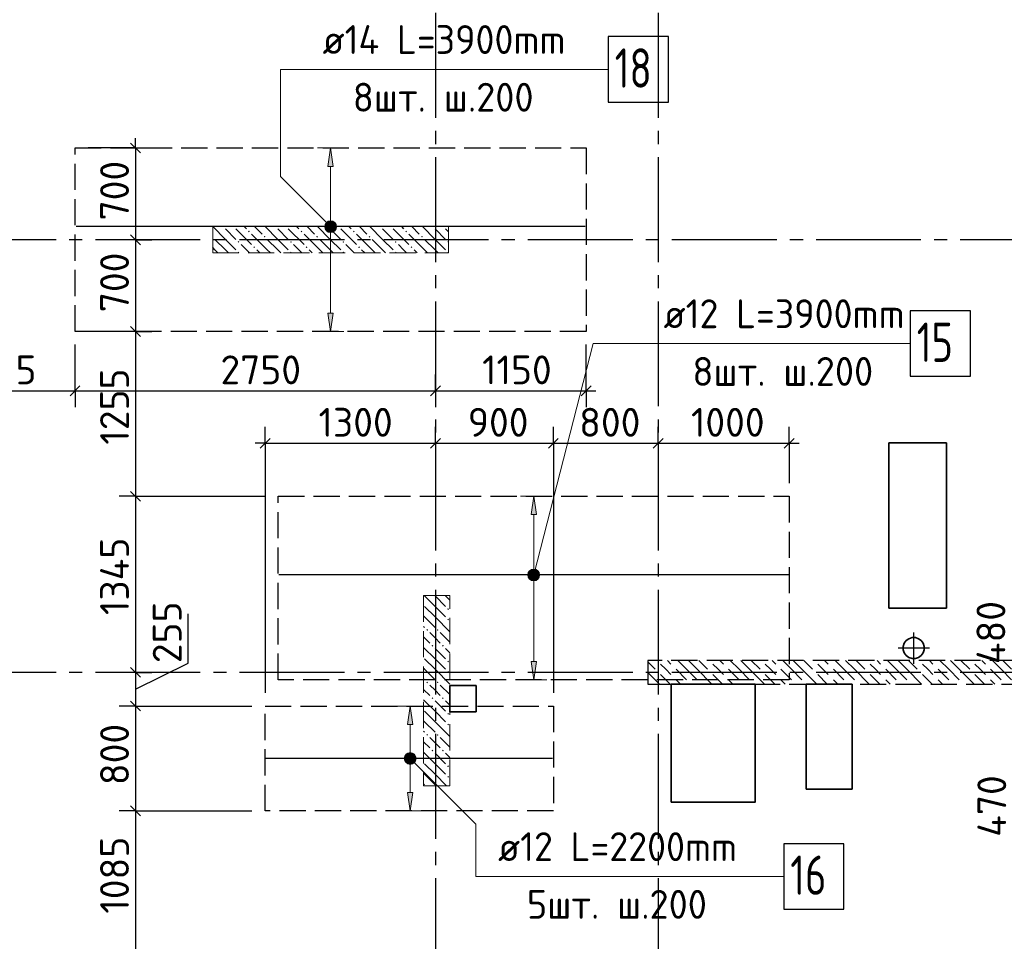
# Model space of a CAD drawing. Header units: millimetres. Extents: x 40580 to 1930067, y -240640 to 81020.
# Tile 352 of 656: x 1033623 to 1041137, y -210025 to -202994. Entities that reach past the tile are written whole.
import ezdxf

# ---------------------------------------------------------------- set-up
doc = ezdxf.new("R2010")
doc.units = ezdxf.units.MM
for name, pattern in [('______2', [270, 200, -70]), ('______5', [1100, 800, -100, 100, -100]), ('CENTER', [2, 1.25, -0.25, 0.25, -0.25])]:
    doc.linetypes.add(name, pattern=pattern)
for name, color, linetype, lineweight in [('Standard', 7, 'Continuous', 25), ('ДОП Верх по У', 7, 'Continuous', 25), ('ЖБ Перекрытие верхний уровень', 7, 'Continuous', 35), ('ОСИ', 7, 'CENTER', 15), ('Позиционная метка номер позиции', 7, 'Continuous', 13), ('Примечания', 7, 'Continuous', 13)]:
    doc.layers.add(name, color=color, linetype=linetype, lineweight=lineweight)
doc.layers.add('ЖБ Пилон', color=7, linetype='______2', lineweight=13, true_color=0xa0a0a0)
doc.layers.add('ЖБ Стена верхний уровень', color=7, linetype='______2', true_color=0x656565)
doc.styles.add('ISOCPEUR', font='isocpeur.ttf')

msp = doc.modelspace()

# ---------------------------------------------------------------- hatches: boundary and pattern name
at = {"layer": 'ДОП Верх по У', "linetype": 'Continuous', "lineweight": 13, "transparency": 33554687}
for points in [[(1036015.6, -204113), (1035995.6, -203973), (1035975.6, -204113)], [(1035958.1, -204573), (1036033.1, -204573), (1036027.9, -204554.2)], [(1035958.1, -204573), (1036027.9, -204554.2), (1035963.4, -204554.2)], [(1035963.4, -204591.7), (1036033.1, -204573), (1035958.1, -204573)], [(1035963.4, -204554.2), (1036027.9, -204554.2), (1036014.4, -204540.7)], [(1035963.4, -204554.2), (1036014.4, -204540.7), (1035976.9, -204540.7)], [(1035963.4, -204591.7), (1036027.9, -204591.7), (1036033.1, -204573)], [(1035976.9, -204605.2), (1036027.9, -204591.7), (1035963.4, -204591.7)], [(1035976.9, -204540.7), (1036014.4, -204540.7), (1035995.6, -204535.5)], [(1035976.9, -204605.2), (1036014.4, -204605.2), (1036027.9, -204591.7)], [(1036014.4, -204605.2), (1035976.9, -204605.2), (1035995.6, -204610.5)], [(1037565.6, -206770), (1037545.6, -206630), (1037525.6, -206770)], [(1037508.1, -207230), (1037583.1, -207230), (1037577.9, -207211.2)], [(1037508.1, -207230), (1037577.9, -207211.2), (1037513.4, -207211.2)], [(1037513.4, -207248.7), (1037583.1, -207230), (1037508.1, -207230)], [(1037513.4, -207211.2), (1037577.9, -207211.2), (1037564.4, -207197.7)], [(1037513.4, -207211.2), (1037564.4, -207197.7), (1037526.9, -207197.7)], [(1037513.4, -207248.7), (1037577.9, -207248.7), (1037583.1, -207230)], [(1037526.9, -207197.7), (1037564.4, -207197.7), (1037545.6, -207192.5)], [(1037526.9, -207262.2), (1037577.9, -207248.7), (1037513.4, -207248.7)], [(1037526.9, -207262.2), (1037564.4, -207262.2), (1037577.9, -207248.7)], [(1037564.4, -207262.2), (1037526.9, -207262.2), (1037545.6, -207267.5)], [(1036623.2, -208370), (1036603.2, -208230), (1036583.2, -208370)], [(1036565.7, -208630), (1036640.7, -208630), (1036635.5, -208611.2)], [(1036565.7, -208630), (1036635.5, -208611.2), (1036571, -208611.2)], [(1036571, -208648.7), (1036640.7, -208630), (1036565.7, -208630)], [(1036571, -208611.2), (1036635.5, -208611.2), (1036622, -208597.7)], [(1036571, -208611.2), (1036622, -208597.7), (1036584.5, -208597.7)], [(1036571, -208648.7), (1036635.5, -208648.7), (1036640.7, -208630)], [(1036584.5, -208662.2), (1036635.5, -208648.7), (1036571, -208648.7)], [(1036584.5, -208597.7), (1036622, -208597.7), (1036603.2, -208592.5)], [(1036584.5, -208662.2), (1036622, -208662.2), (1036635.5, -208648.7)], [(1036622, -208662.2), (1036584.5, -208662.2), (1036603.2, -208667.5)]]:
    msp.add_hatch(color=7, dxfattribs=at).paths.add_polyline_path(points)
for points in [[(1036015.6, -205233), (1035995.6, -205373), (1035975.6, -205233)], [(1037565.6, -207890), (1037545.6, -208030), (1037525.6, -207890)], [(1036623.2, -208890), (1036603.2, -209030), (1036583.2, -208890)]]:
    msp.add_hatch(color=7, dxfattribs=at).paths.add_polyline_path(points, flags=16)
at = {"layer": 'ЖБ Пилон', "linetype": 'Continuous', "lineweight": -3, "transparency": 33554687}
for points in [[(1035176, -204573), (1035172.6, -204576.4), (1035169.2, -204573)], [(1035256, -204573), (1035252.6, -204576.4), (1035249.2, -204573)], [(1035366.1, -204609.9), (1035372.6, -204603.4), (1035379.1, -204609.9), (1035372.6, -204616.4)], [(1035576, -204573), (1035572.6, -204576.4), (1035569.2, -204573)], [(1035656, -204573), (1035652.6, -204576.4), (1035649.2, -204573)], [(1035766.1, -204609.9), (1035772.6, -204603.4), (1035779.1, -204609.9), (1035772.6, -204616.4)], [(1035976, -204573), (1035972.6, -204576.4), (1035969.2, -204573)], [(1036056, -204573), (1036052.6, -204576.4), (1036049.2, -204573)], [(1036166.1, -204609.9), (1036172.6, -204603.4), (1036179.1, -204609.9), (1036172.6, -204616.4)], [(1036376, -204573), (1036372.6, -204576.4), (1036369.2, -204573)], [(1036456, -204573), (1036452.6, -204576.4), (1036449.2, -204573)], [(1036566.1, -204609.9), (1036572.6, -204603.4), (1036579.1, -204609.9), (1036572.6, -204616.4)], [(1036776, -204573), (1036772.6, -204576.4), (1036769.2, -204573)], [(1036856, -204573), (1036852.6, -204576.4), (1036849.2, -204573)], [(1035095.6, -204646.4), (1035099.1, -204649.9), (1035095.6, -204653.3)], [(1035486.1, -204649.9), (1035492.6, -204643.4), (1035499.1, -204649.9), (1035492.6, -204656.4)], [(1035886.1, -204649.9), (1035892.6, -204643.4), (1035899.1, -204649.9), (1035892.6, -204656.4)], [(1036286.1, -204649.9), (1036292.6, -204643.4), (1036299.1, -204649.9), (1036292.6, -204656.4)], [(1036686.1, -204649.9), (1036692.6, -204643.4), (1036699.1, -204649.9), (1036692.6, -204656.4)], [(1035286.1, -204689.9), (1035292.6, -204683.4), (1035299.1, -204689.9), (1035292.6, -204696.3)], [(1035406.1, -204729.9), (1035412.6, -204723.4), (1035419.1, -204729.9), (1035412.6, -204736.4)], [(1035686.1, -204689.9), (1035692.6, -204683.4), (1035699.1, -204689.9), (1035692.6, -204696.3)], [(1035806.1, -204729.9), (1035812.6, -204723.4), (1035819.1, -204729.9), (1035812.6, -204736.4)], [(1036086.1, -204689.9), (1036092.6, -204683.4), (1036099.1, -204689.9), (1036092.6, -204696.3)], [(1036206.1, -204729.9), (1036212.6, -204723.4), (1036219.1, -204729.9), (1036212.6, -204736.4)], [(1036486.1, -204689.9), (1036492.6, -204683.4), (1036499.1, -204689.9), (1036492.6, -204696.3)], [(1036606.1, -204729.9), (1036612.6, -204723.4), (1036619.1, -204729.9), (1036612.6, -204736.4)], [(1036886.1, -204689.9), (1036892.6, -204683.4), (1036895.6, -204686.4), (1036895.6, -204693.3), (1036892.6, -204696.3)], [(1035286.1, -204769.9), (1035292.6, -204763.4), (1035299.1, -204769.9), (1035296, -204773), (1035289.2, -204773)], [(1035686.1, -204769.9), (1035692.6, -204763.4), (1035699.1, -204769.9), (1035696, -204773), (1035689.2, -204773)], [(1036086.1, -204769.9), (1036092.6, -204763.4), (1036099.1, -204769.9), (1036096, -204773), (1036089.2, -204773)], [(1036486.1, -204769.9), (1036492.6, -204763.4), (1036499.1, -204769.9), (1036496, -204773), (1036489.2, -204773)], [(1036886.1, -204769.9), (1036892.6, -204763.4), (1036895.6, -204766.4), (1036895.6, -204773), (1036889.2, -204773)], [(1036886.1, -207489.8), (1036892.6, -207483.4), (1036899.1, -207489.8), (1036892.6, -207496.3)], [(1036886.1, -207569.9), (1036892.6, -207563.4), (1036899.1, -207569.9), (1036892.6, -207576.4)], [(1036726.1, -207649.9), (1036732.6, -207643.4), (1036739.1, -207649.9), (1036732.6, -207656.4)], [(1036806.1, -207649.9), (1036812.6, -207643.4), (1036819.1, -207649.9), (1036812.6, -207656.4)], [(1036766.1, -207769.9), (1036772.6, -207763.4), (1036779.1, -207769.9), (1036772.6, -207776.4)], [(1036846.1, -207769.9), (1036852.6, -207763.4), (1036859.1, -207769.9), (1036852.6, -207776.4)], [(1036886.1, -207889.8), (1036892.6, -207883.4), (1036899.1, -207889.8), (1036892.6, -207896.3)], [(1036886.1, -207969.9), (1036892.6, -207963.4), (1036899.1, -207969.9), (1036892.6, -207976.4)], [(1036726.1, -208049.9), (1036732.6, -208043.4), (1036739.1, -208049.9), (1036732.6, -208056.4)], [(1036806.1, -208049.9), (1036812.6, -208043.4), (1036819.1, -208049.9), (1036812.6, -208056.4)], [(1036766.1, -208169.9), (1036772.6, -208163.4), (1036779.1, -208169.9), (1036772.6, -208176.4)], [(1036846.1, -208169.9), (1036852.6, -208163.4), (1036859.1, -208169.9), (1036852.6, -208176.4)], [(1036886.1, -208289.8), (1036892.6, -208283.4), (1036899.1, -208289.8), (1036892.6, -208296.3)], [(1036886.1, -208369.9), (1036892.6, -208363.4), (1036899.1, -208369.9), (1036892.6, -208376.4)], [(1036726.1, -208449.9), (1036732.6, -208443.4), (1036739.1, -208449.9), (1036732.6, -208456.4)], [(1036806.1, -208449.9), (1036812.6, -208443.4), (1036819.1, -208449.9), (1036812.6, -208456.4)], [(1036766.1, -208569.9), (1036772.6, -208563.4), (1036779.1, -208569.9), (1036772.6, -208576.4)], [(1036846.1, -208569.9), (1036852.6, -208563.4), (1036859.1, -208569.9), (1036852.6, -208576.4)], [(1036886.1, -208689.8), (1036892.6, -208683.4), (1036899.1, -208689.8), (1036892.6, -208696.3)], [(1036886.1, -208769.9), (1036892.6, -208763.4), (1036899.1, -208769.9), (1036892.6, -208776.4)]]:
    msp.add_hatch(color=7, dxfattribs=at).paths.add_polyline_path(points, flags=16)
at = {"layer": 'Позиционная метка номер позиции', "linetype": 'Continuous', "lineweight": 13, "transparency": 33554687}
for points in [[(1035963.8, -204604.8), (1036007.1, -204529.7), (1035952.4, -204584.4)], [(1035952.4, -204584.4), (1036007.1, -204529.7), (1035984.2, -204529.7)], [(1035952.4, -204584.4), (1035984.2, -204529.7), (1035952.4, -204561.5)], [(1035952.4, -204561.5), (1035984.2, -204529.7), (1035963.8, -204541.2)], [(1035963.8, -204604.8), (1036027.5, -204541.2), (1036007.1, -204529.7)], [(1035984.2, -204616.3), (1036027.5, -204541.2), (1035963.8, -204604.8)], [(1035984.2, -204616.3), (1036038.9, -204561.5), (1036027.5, -204541.2)], [(1036007.1, -204616.3), (1036038.9, -204561.5), (1035984.2, -204616.3)], [(1036007.1, -204616.3), (1036038.9, -204584.4), (1036038.9, -204561.5)], [(1036038.9, -204584.4), (1036007.1, -204616.3), (1036027.5, -204604.8)], [(1037502.4, -207218.5), (1037534.2, -207186.7), (1037513.8, -207198.2)], [(1037534.2, -207186.7), (1037502.4, -207218.5), (1037502.4, -207241.5)], [(1037534.2, -207186.7), (1037502.4, -207241.5), (1037557.1, -207186.7)], [(1037557.1, -207186.7), (1037502.4, -207241.5), (1037513.8, -207261.8)], [(1037557.1, -207186.7), (1037513.8, -207261.8), (1037577.5, -207198.2)], [(1037577.5, -207198.2), (1037513.8, -207261.8), (1037534.2, -207273.3)], [(1037577.5, -207198.2), (1037534.2, -207273.3), (1037588.9, -207218.5)], [(1037588.9, -207218.5), (1037534.2, -207273.3), (1037557.1, -207273.3)], [(1037588.9, -207218.5), (1037557.1, -207273.3), (1037588.9, -207241.5)], [(1037588.9, -207241.5), (1037557.1, -207273.3), (1037577.5, -207261.8)], [(1036559.9, -208618.5), (1036591.8, -208586.7), (1036571.4, -208598.2)], [(1036591.8, -208586.7), (1036559.9, -208618.5), (1036559.9, -208641.5)], [(1036591.8, -208586.7), (1036559.9, -208641.5), (1036614.7, -208586.7)], [(1036614.7, -208586.7), (1036559.9, -208641.5), (1036571.4, -208661.8)], [(1036614.7, -208586.7), (1036571.4, -208661.8), (1036635, -208598.2)], [(1036635, -208598.2), (1036571.4, -208661.8), (1036591.8, -208673.3)], [(1036635, -208598.2), (1036591.8, -208673.3), (1036646.5, -208618.5)], [(1036646.5, -208618.5), (1036591.8, -208673.3), (1036614.7, -208673.3)], [(1036646.5, -208618.5), (1036614.7, -208673.3), (1036646.5, -208641.5)], [(1036646.5, -208641.5), (1036614.7, -208673.3), (1036635, -208661.8)]]:
    msp.add_hatch(color=7, dxfattribs=at).paths.add_polyline_path(points)

# ---------------------------------------------------------------- linework, layer by layer
at = {"layer": 'Standard', "color": 7, "linetype": 'Continuous', "lineweight": -3, "transparency": 33554687}
for p, q in [((1034506.7, -203973), (1034506.7, -203898)), ((1034506.7, -205373), (1034506.7, -206630)), ((1032832.6, -205825.5), (1034045.6, -205825.5)), ((1034045.6, -205825.5), (1036795.6, -205825.5)), ((1036795.6, -205825.5), (1037945.6, -205825.5)), ((1037945.6, -205825.5), (1038020.6, -205825.5)), ((1035495.6, -206225.5), (1035420.6, -206225.5)), ((1035495.6, -206225.5), (1036795.6, -206225.5)), ((1036795.6, -206225.5), (1037695.6, -206225.5)), ((1037695.6, -206225.5), (1038495.6, -206225.5)), ((1038495.6, -206225.5), (1039495.6, -206225.5)), ((1039495.6, -206225.5), (1039570.6, -206225.5)), ((1034506.7, -206630), (1034506.7, -207973)), ((1034908.3, -207903), (1034908.3, -207527.8)), ((1034506.7, -208101.5), (1034908.3, -207903)), ((1034506.7, -207973), (1034506.7, -208230)), ((1034506.7, -208230), (1034506.7, -209030)), ((1034506.7, -209030), (1034506.7, -210113))]:
    msp.add_line(p, q, dxfattribs=at)
at = {"layer": 'Standard', "color": 251, "linetype": 'Continuous', "lineweight": -3, "true_color": 0x656565, "transparency": 33554687}
for p, q in [((1034506.7, -203973), (1034145.6, -203973)), ((1034506.7, -203973), (1034381.7, -203973)), ((1034506.7, -203973), (1034631.7, -203973)), ((1034506.7, -204673), (1034381.7, -204673)), ((1034506.7, -204673), (1034631.7, -204673)), ((1034506.7, -204673), (1034506.7, -204673)), ((1034506.7, -205373), (1034381.7, -205373)), ((1034506.7, -205373), (1034631.7, -205373)), ((1037945.6, -205825.5), (1037945.6, -205473)), ((1034045.6, -205825.5), (1034045.6, -205700.6)), ((1036795.6, -205825.5), (1036795.6, -205700.6)), ((1037945.6, -205825.5), (1037945.6, -205700.6)), ((1034045.6, -205825.5), (1034045.6, -205950.5)), ((1036795.6, -205825.5), (1036795.6, -205950.5)), ((1036795.6, -205825.5), (1036795.6, -205825.5)), ((1037945.6, -205825.5), (1037945.6, -205950.5)), ((1035495.6, -206225.5), (1035495.6, -206100.6)), ((1036795.6, -206225.5), (1036795.6, -206100.6)), ((1037695.6, -206225.5), (1037695.6, -206100.6)), ((1038495.6, -206225.5), (1038495.6, -206100.6)), ((1039495.6, -206225.5), (1039495.6, -206100.6)), ((1035495.6, -206225.5), (1035495.6, -206350.5)), ((1035495.6, -206225.5), (1035495.6, -208130)), ((1036795.6, -206225.5), (1036795.6, -206350.5)), ((1036795.6, -206225.5), (1036795.6, -206463.5)), ((1037695.6, -206225.5), (1037695.6, -206350.5)), ((1037695.6, -206225.5), (1037695.6, -208130)), ((1038495.6, -206225.5), (1038495.6, -206350.5)), ((1038495.6, -206225.5), (1038495.6, -206225.5)), ((1039495.6, -206225.5), (1039495.6, -206350.5)), ((1039495.6, -206225.5), (1039495.6, -206530)), ((1034506.7, -206630), (1034381.7, -206630)), ((1034506.7, -206630), (1034631.7, -206630)), ((1034506.7, -207973), (1034381.7, -207973)), ((1034506.7, -207973), (1034631.7, -207973)), ((1034506.7, -207973), (1034506.7, -207973)), ((1034506.7, -208230), (1034381.7, -208230)), ((1034506.7, -208230), (1034631.7, -208230)), ((1034506.7, -209030), (1034381.7, -209030)), ((1034506.7, -209030), (1034631.7, -209030))]:
    msp.add_line(p, q, dxfattribs=at)
at = {"layer": 'Standard', "color": 7, "linetype": 'Continuous', "lineweight": 25, "transparency": 33554687}
for p, q in [((1034469.2, -203935.5), (1034544.2, -204010.5)), ((1034469.2, -204635.5), (1034544.2, -204710.5)), ((1034469.2, -205335.5), (1034544.2, -205410.5)), ((1034008.1, -205863.1), (1034083.1, -205788)), ((1036758.1, -205863.1), (1036833.1, -205788)), ((1037908.1, -205863.1), (1037983.1, -205788)), ((1035458.1, -206263.1), (1035533.1, -206188)), ((1036758.1, -206263.1), (1036833.1, -206188)), ((1037658.1, -206263.1), (1037733.1, -206188)), ((1038458.1, -206263.1), (1038533.1, -206188)), ((1039458.1, -206263.1), (1039533.1, -206188)), ((1034469.2, -206592.5), (1034544.2, -206667.5)), ((1034469.2, -207935.5), (1034544.2, -208010.5)), ((1034469.2, -208192.5), (1034544.2, -208267.5)), ((1034469.2, -208992.5), (1034544.2, -209067.5))]:
    msp.add_line(p, q, dxfattribs=at)
at = {"layer": 'Standard', "color": 8, "linetype": '______5', "lineweight": -3, "transparency": 33554687}
for p, q in [((1040445.6, -207907.5), (1040445.6, -207668.5)), ((1040565.1, -207788), (1040326.1, -207788))]:
    msp.add_line(p, q, dxfattribs=at)
at = {"layer": 'Standard', "color": 7, "linetype": 'Continuous', "lineweight": -3, "transparency": 33554687}
for points in [[(1034506.7, -203973), (1034506.7, -204622.4), (1034506.7, -204622.4), (1034506.7, -204673)], [(1034506.7, -204673), (1034506.7, -204964.1), (1034506.7, -204964.1), (1034506.7, -205271.1), (1034506.7, -205271.1), (1034506.7, -205362.9), (1034506.7, -205362.9), (1034506.7, -205373)]]:
    msp.add_lwpolyline(points, dxfattribs=at)
at = {"layer": 'Standard', "color": 251, "linetype": 'Continuous', "lineweight": -3, "true_color": 0x656565, "transparency": 33554687}
for points in [[(1034506.7, -205373), (1034489.7, -205373), (1034489.7, -205373), (1034489.7, -205373), (1034489.7, -205373), (1034489.7, -205373), (1034489.7, -205373), (1034489.7, -205373), (1034489.7, -205373), (1034489.7, -205373), (1034489.7, -205373), (1034489.7, -205373), (1034489.7, -205373), (1034489.7, -205373), (1034489.7, -205373), (1034489.7, -205373), (1034489.7, -205373), (1034489.7, -205373), (1034489.7, -205373), (1034489.7, -205373), (1034489.7, -205373), (1034489.7, -205373), (1034489.7, -205373), (1034489.7, -205373), (1034489.7, -205373), (1034458.2, -205373), (1034458.2, -205373), (1034145.6, -205373)], [(1034045.6, -205825.5), (1034045.6, -205808.5), (1034045.6, -205808.5), (1034045.6, -205808.5), (1034045.6, -205808.5), (1034045.6, -205473)], [(1034506.7, -206630), (1034600.8, -206630), (1034600.8, -206630), (1034616.9, -206630), (1034616.9, -206630), (1034736, -206630), (1034736, -206630), (1035495.6, -206630)], [(1034506.7, -208230), (1034686.7, -208230), (1034686.7, -208230), (1034715.1, -208230), (1034715.1, -208230), (1035395.6, -208230)], [(1034506.7, -209030), (1034729.6, -209030), (1034729.6, -209030), (1034764.3, -209030), (1034764.3, -209030), (1035395.6, -209030)]]:
    msp.add_lwpolyline(points, dxfattribs=at)
at = {"layer": 'ДОП Верх по У', "color": 7, "linetype": 'Continuous', "lineweight": 13, "transparency": 33554687}
for p, q in [((1035913.8, -203373), (1038021.8, -203373)), ((1039375.6, -205464.8), (1040418.6, -205464.8)), ((1039395.6, -209530), (1039453.5, -209530))]:
    msp.add_line(p, q, dxfattribs=at)
at = {"layer": 'ДОП Верх по У', "color": 251, "linetype": 'Continuous', "lineweight": 13, "true_color": 0x494949, "transparency": 33554687}
for p, q in [((1035995.6, -203973), (1035895.6, -203973)), ((1035995.6, -203973), (1035975.6, -204113)), ((1036015.6, -204113), (1035995.6, -203973)), ((1035995.6, -203973), (1036095.6, -203973)), ((1035995.6, -203973), (1035995.6, -203973)), ((1035975.6, -204113), (1036015.6, -204113)), ((1035995.6, -204543), (1035995.6, -204113)), ((1035958.1, -204573), (1035958.1, -204573)), ((1035995.6, -205233), (1035995.6, -204603)), ((1036033.1, -204573), (1036033.1, -204573)), ((1035995.6, -205373), (1035975.6, -205233)), ((1035975.6, -205233), (1036015.6, -205233)), ((1036015.6, -205233), (1035995.6, -205373)), ((1035995.6, -205373), (1035895.6, -205373)), ((1035995.6, -205373), (1036095.6, -205373)), ((1035995.6, -205373), (1035995.6, -205373)), ((1037545.6, -206630), (1037445.6, -206630)), ((1037545.6, -206630), (1037525.6, -206770)), ((1037565.6, -206770), (1037545.6, -206630)), ((1037545.6, -206630), (1037645.6, -206630)), ((1037545.6, -206630), (1037545.6, -206630)), ((1037525.6, -206770), (1037565.6, -206770)), ((1037545.6, -207200), (1037545.6, -206770)), ((1037508.1, -207230), (1037508.1, -207230)), ((1037583.1, -207230), (1037583.1, -207230)), ((1037545.6, -207890), (1037545.6, -207260)), ((1037545.6, -208030), (1037525.6, -207890)), ((1037525.6, -207890), (1037565.6, -207890)), ((1037565.6, -207890), (1037545.6, -208030)), ((1037545.6, -208030), (1037445.6, -208030)), ((1037545.6, -208030), (1037645.6, -208030)), ((1037545.6, -208030), (1037545.6, -208030)), ((1036603.2, -208230), (1036503.2, -208230)), ((1036603.2, -208230), (1036583.2, -208370)), ((1036623.2, -208370), (1036603.2, -208230)), ((1036603.2, -208230), (1036703.2, -208230)), ((1036603.2, -208230), (1036603.2, -208230)), ((1036583.2, -208370), (1036623.2, -208370)), ((1036603.2, -208600), (1036603.2, -208370)), ((1036565.7, -208630), (1036565.7, -208630)), ((1036603.2, -208890), (1036603.2, -208660)), ((1036640.7, -208630), (1036640.7, -208630)), ((1036603.2, -209030), (1036583.2, -208890)), ((1036583.2, -208890), (1036623.2, -208890)), ((1036623.2, -208890), (1036603.2, -209030)), ((1036603.2, -209030), (1036503.2, -209030)), ((1036603.2, -209030), (1036703.2, -209030)), ((1036603.2, -209030), (1036603.2, -209030))]:
    msp.add_line(p, q, dxfattribs=at)
at = {"layer": 'ДОП Верх по У', "color": 7, "linetype": 'Continuous', "lineweight": -3, "transparency": 33554687}
for p, q in [((1037938.6, -204573), (1034052.6, -204573)), ((1039489.6, -207230), (1035601.6, -207230)), ((1037689.6, -208630), (1035501.6, -208630))]:
    msp.add_line(p, q, dxfattribs=at)
at = {"layer": 'ДОП Верх по У', "color": 7, "linetype": 'Continuous', "lineweight": 25, "transparency": 33554687}
for points in [[(1038113.8, -203623), (1038573.8, -203623), (1038573.8, -203123), (1038113.8, -203123), (1038113.8, -203623)], [(1040418.6, -205714.8), (1040878.6, -205714.8), (1040878.6, -205214.8), (1040418.6, -205214.8), (1040418.6, -205714.8)], [(1039453.5, -209780), (1039913.4, -209780), (1039913.4, -209280), (1039453.5, -209280), (1039453.5, -209780)]]:
    msp.add_lwpolyline(points, dxfattribs=at)
at = {"layer": 'ДОП Верх по У', "color": 251, "linetype": 'Continuous', "lineweight": 13, "true_color": 0x494949, "transparency": 33554687}
for centre in [(1035995.6, -204573), (1037545.6, -207230), (1036603.2, -208630)]:
    msp.add_circle(centre, 37.5, dxfattribs=at)
at = {"layer": 'ЖБ Перекрытие верхний уровень', "transparency": 33554687}
for p, q in [((1040695.6, -206223.2), (1040255.6, -206223.2)), ((1040255.6, -206223.2), (1040255.6, -207483.2)), ((1040695.6, -207483.2), (1040695.6, -206223.2)), ((1040255.6, -207483.2), (1040595.6, -207483.2)), ((1040595.6, -207483.2), (1040695.6, -207483.2)), ((1040373.8, -207751.4), (1040366, -207775.4)), ((1040388.6, -207731), (1040373.8, -207751.4)), ((1040409, -207716.1), (1040388.6, -207731)), ((1040433, -207708.3), (1040409, -207716.1)), ((1040458.3, -207708.3), (1040433, -207708.3)), ((1040482.3, -207716.1), (1040458.3, -207708.3)), ((1040502.7, -207731), (1040482.3, -207716.1)), ((1040517.5, -207751.4), (1040502.7, -207731)), ((1040525.3, -207775.4), (1040517.5, -207751.4)), ((1040366, -207775.4), (1040366, -207800.6)), ((1040366, -207800.6), (1040373.8, -207824.6)), ((1040373.8, -207824.6), (1040388.6, -207845)), ((1040502.7, -207845), (1040517.5, -207824.6)), ((1040517.5, -207824.6), (1040525.3, -207800.6)), ((1040525.3, -207800.6), (1040525.3, -207775.4)), ((1040388.6, -207845), (1040409, -207859.9)), ((1040409, -207859.9), (1040433, -207867.7)), ((1040433, -207867.7), (1040458.3, -207867.7)), ((1040458.3, -207867.7), (1040482.3, -207859.9)), ((1040482.3, -207859.9), (1040502.7, -207845)), ((1037105.6, -208073), (1036905.6, -208073)), ((1036905.6, -208073), (1036905.6, -208273)), ((1037105.6, -208273), (1037105.6, -208073)), ((1036905.6, -208273), (1037105.6, -208273))]:
    msp.add_line(p, q, dxfattribs=at)
msp.add_lwpolyline([(1039235.6, -208063), (1038595.6, -208063), (1038595.6, -208963), (1039235.6, -208963)], close=True, dxfattribs=at)
at = {"layer": 'ЖБ Перекрытие верхний уровень', "transparency": 33554687, "extrusion": (0, 0, -1)}
msp.add_lwpolyline([(-1039975.6, -208063), (-1039975.6, -208863), (-1039625.6, -208863), (-1039625.6, -208063)], close=True, dxfattribs=at)
at = {"layer": 'ЖБ Пилон', "color": 253, "linetype": '______2', "lineweight": 13, "true_color": 0xa0a0a0, "transparency": 33554687}
for p, q in [((1036895.6, -204573), (1035095.6, -204573)), ((1035095.6, -204573), (1035095.6, -204773)), ((1036895.6, -204773), (1036895.6, -204573)), ((1035095.6, -204773), (1036895.6, -204773)), ((1036705.6, -207388), (1036705.6, -208838)), ((1036905.6, -207388), (1036705.6, -207388)), ((1036905.6, -208838), (1036905.6, -207388)), ((1036705.6, -208838), (1036905.6, -208838))]:
    msp.add_line(p, q, dxfattribs=at)
at = {"layer": 'ЖБ Пилон', "color": 9, "linetype": 'Continuous', "lineweight": -3, "true_color": 0xc7c7c7, "transparency": 33554687}
for p, q in [((1035192.6, -204669.9), (1035095.7, -204573)), ((1035192.6, -204589.9), (1035272.6, -204669.9)), ((1035272.6, -204589.9), (1035392.6, -204709.9)), ((1035335.7, -204573), (1035352.6, -204589.9)), ((1035415.7, -204573), (1035472.6, -204629.9)), ((1035592.6, -204669.9), (1035495.7, -204573)), ((1035592.6, -204589.9), (1035672.6, -204669.9)), ((1035672.6, -204589.9), (1035792.6, -204709.9)), ((1035735.7, -204573), (1035752.6, -204589.9)), ((1035815.7, -204573), (1035872.6, -204629.9)), ((1035992.6, -204669.9), (1035895.7, -204573)), ((1035992.6, -204589.9), (1036072.6, -204669.9)), ((1036072.6, -204589.9), (1036192.6, -204709.9)), ((1036135.7, -204573), (1036152.6, -204589.9)), ((1036215.7, -204573), (1036272.6, -204629.9)), ((1036392.6, -204669.9), (1036295.7, -204573)), ((1036392.6, -204589.9), (1036472.6, -204669.9)), ((1036472.6, -204589.9), (1036592.6, -204709.9)), ((1036535.7, -204573), (1036552.6, -204589.9)), ((1036615.7, -204573), (1036672.6, -204629.9)), ((1036792.6, -204669.9), (1036695.7, -204573)), ((1036792.6, -204589.9), (1036872.6, -204669.9)), ((1036872.6, -204589.9), (1036895.6, -204612.9)), ((1035112.6, -204669.9), (1035192.6, -204749.9)), ((1035192.6, -204669.9), (1035272.6, -204749.9)), ((1035512.6, -204749.9), (1035392.6, -204629.9)), ((1035512.6, -204669.9), (1035592.6, -204749.9)), ((1035592.6, -204669.9), (1035672.6, -204749.9)), ((1035912.6, -204749.9), (1035792.6, -204629.9)), ((1035912.6, -204669.9), (1035992.6, -204749.9)), ((1035992.6, -204669.9), (1036072.6, -204749.9)), ((1036312.6, -204749.9), (1036192.6, -204629.9)), ((1036312.6, -204669.9), (1036392.6, -204749.9)), ((1036392.6, -204669.9), (1036472.6, -204749.9)), ((1036712.6, -204749.9), (1036592.6, -204629.9)), ((1036712.6, -204669.9), (1036792.6, -204749.9)), ((1036792.6, -204669.9), (1036872.6, -204749.9)), ((1035112.6, -204749.9), (1035095.6, -204732.9)), ((1035112.6, -204749.9), (1035135.7, -204773)), ((1035192.6, -204749.9), (1035215.7, -204773)), ((1035352.6, -204749.9), (1035312.6, -204709.9)), ((1035375.7, -204773), (1035352.6, -204749.9)), ((1035432.6, -204749.9), (1035455.7, -204773)), ((1035512.6, -204749.9), (1035535.7, -204773)), ((1035592.6, -204749.9), (1035615.7, -204773)), ((1035752.6, -204749.9), (1035712.6, -204709.9)), ((1035775.7, -204773), (1035752.6, -204749.9)), ((1035832.6, -204749.9), (1035855.7, -204773)), ((1035912.6, -204749.9), (1035935.7, -204773)), ((1035992.6, -204749.9), (1036015.7, -204773)), ((1036152.6, -204749.9), (1036112.6, -204709.9)), ((1036175.7, -204773), (1036152.6, -204749.9)), ((1036232.6, -204749.9), (1036255.7, -204773)), ((1036312.6, -204749.9), (1036335.7, -204773)), ((1036392.6, -204749.9), (1036415.7, -204773)), ((1036552.6, -204749.9), (1036512.6, -204709.9)), ((1036575.7, -204773), (1036552.6, -204749.9)), ((1036632.6, -204749.9), (1036655.7, -204773)), ((1036712.6, -204749.9), (1036735.7, -204773)), ((1036792.6, -204749.9), (1036815.7, -204773)), ((1036792.6, -207469.9), (1036710.7, -207388)), ((1036792.6, -207389.8), (1036872.6, -207469.9)), ((1036872.6, -207389.8), (1036905.6, -207422.9)), ((1036712.6, -207469.9), (1036792.6, -207549.9)), ((1036792.6, -207469.9), (1036872.6, -207549.9)), ((1036712.6, -207549.9), (1036705.6, -207542.9)), ((1036712.6, -207549.9), (1036792.6, -207629.9)), ((1036792.6, -207549.9), (1036905.6, -207662.9)), ((1036705.6, -207622.9), (1036712.6, -207629.9)), ((1036792.6, -207709.9), (1036752.6, -207669.9)), ((1036832.6, -207669.9), (1036905.6, -207742.9)), ((1036705.6, -207702.9), (1036752.6, -207749.9)), ((1036832.6, -207749.9), (1036792.6, -207709.9)), ((1036792.6, -207869.9), (1036705.6, -207782.9)), ((1036792.6, -207789.8), (1036872.6, -207869.9)), ((1036872.6, -207789.8), (1036905.6, -207822.9)), ((1036712.6, -207869.9), (1036792.6, -207949.9)), ((1036792.6, -207869.9), (1036872.6, -207949.9)), ((1036712.6, -207949.9), (1036705.6, -207942.9)), ((1036712.6, -207949.9), (1036792.6, -208029.9)), ((1036792.6, -207949.9), (1036905.6, -208062.9)), ((1036705.6, -208022.9), (1036712.6, -208029.9)), ((1036705.6, -208102.9), (1036752.6, -208149.9)), ((1036792.6, -208109.9), (1036752.6, -208069.9)), ((1036832.6, -208149.9), (1036792.6, -208109.9)), ((1036832.6, -208069.9), (1036905.6, -208142.9)), ((1036792.6, -208269.9), (1036705.6, -208182.9)), ((1036792.6, -208189.8), (1036872.6, -208269.9)), ((1036872.6, -208189.8), (1036905.6, -208222.9)), ((1036712.6, -208269.9), (1036792.6, -208349.9)), ((1036792.6, -208269.9), (1036872.6, -208349.9)), ((1036712.6, -208349.9), (1036705.6, -208342.9)), ((1036712.6, -208349.9), (1036792.6, -208429.9)), ((1036792.6, -208349.9), (1036905.6, -208462.9)), ((1036705.6, -208422.9), (1036712.6, -208429.9)), ((1036705.6, -208502.9), (1036752.6, -208549.9)), ((1036792.6, -208509.9), (1036752.6, -208469.9)), ((1036832.6, -208549.9), (1036792.6, -208509.9)), ((1036832.6, -208469.9), (1036905.6, -208542.9)), ((1036792.6, -208669.9), (1036705.6, -208582.9)), ((1036792.6, -208589.8), (1036872.6, -208669.9)), ((1036872.6, -208589.8), (1036905.6, -208622.9)), ((1036712.6, -208669.9), (1036792.6, -208749.9)), ((1036792.6, -208669.9), (1036872.6, -208749.9)), ((1036712.6, -208749.9), (1036705.6, -208742.9)), ((1036712.6, -208749.9), (1036792.6, -208829.9)), ((1036792.6, -208749.9), (1036880.7, -208838)), ((1036705.6, -208822.9), (1036712.6, -208829.9))]:
    msp.add_line(p, q, dxfattribs=at)
at = {"layer": 'ЖБ Стена верхний уровень', "color": 251, "linetype": '______2', "lineweight": -3, "true_color": 0x656565, "transparency": 33554687}
for p, q in [((1044195.6, -207883), (1038415.6, -207883)), ((1038415.6, -207883), (1038415.6, -208063)), ((1038415.6, -208063), (1044195.6, -208063))]:
    msp.add_line(p, q, dxfattribs=at)
at = {"layer": 'ЖБ Стена верхний уровень', "color": 9, "linetype": 'Continuous', "lineweight": -3, "true_color": 0xc7c7c7, "transparency": 33554687}
for p, q in [((1038415.6, -207892.9), (1038472.6, -207949.9)), ((1038552.6, -207949.9), (1038512.6, -207909.9)), ((1038565.7, -207883), (1038592.6, -207909.9)), ((1038712.6, -207949.9), (1038645.7, -207883)), ((1038725.7, -207883), (1038792.6, -207949.9)), ((1038805.7, -207883), (1038872.6, -207949.9)), ((1038952.6, -207949.9), (1038912.6, -207909.9)), ((1038965.7, -207883), (1038992.6, -207909.9)), ((1039112.6, -207949.9), (1039045.7, -207883)), ((1039125.7, -207883), (1039192.6, -207949.9)), ((1039205.7, -207883), (1039272.6, -207949.9)), ((1039352.6, -207949.9), (1039312.6, -207909.9)), ((1039365.7, -207883), (1039392.6, -207909.9)), ((1039512.6, -207949.9), (1039445.7, -207883)), ((1039525.7, -207883), (1039592.6, -207949.9)), ((1039605.7, -207883), (1039672.6, -207949.9)), ((1039752.6, -207949.9), (1039712.6, -207909.9)), ((1039765.7, -207883), (1039792.6, -207909.9)), ((1039912.6, -207949.9), (1039845.7, -207883)), ((1039925.7, -207883), (1039992.6, -207949.9)), ((1040005.7, -207883), (1040072.6, -207949.9)), ((1040152.6, -207949.9), (1040112.6, -207909.9)), ((1040165.7, -207883), (1040192.6, -207909.9)), ((1040312.6, -207949.9), (1040245.7, -207883)), ((1040325.7, -207883), (1040392.6, -207949.9)), ((1040405.7, -207883), (1040472.6, -207949.9)), ((1040552.6, -207949.9), (1040512.6, -207909.9)), ((1040565.7, -207883), (1040592.6, -207909.9)), ((1040712.6, -207949.9), (1040645.7, -207883)), ((1040725.7, -207883), (1040792.6, -207949.9)), ((1040805.7, -207883), (1040872.6, -207949.9)), ((1040952.6, -207949.9), (1040912.6, -207909.9)), ((1040965.7, -207883), (1040992.6, -207909.9)), ((1041112.6, -207949.9), (1041045.7, -207883)), ((1041125.7, -207883), (1041192.6, -207949.9)), ((1038415.6, -207972.9), (1038505.7, -208063)), ((1038592.6, -207989.8), (1038552.6, -207949.9)), ((1038632.6, -207949.9), (1038712.6, -208029.9)), ((1038712.6, -207949.9), (1038792.6, -208029.9)), ((1038792.6, -207949.9), (1038905.7, -208063)), ((1038992.6, -207989.8), (1038952.6, -207949.9)), ((1039032.6, -207949.9), (1039112.6, -208029.9)), ((1039112.6, -207949.9), (1039192.6, -208029.9)), ((1039192.6, -207949.9), (1039305.7, -208063)), ((1039392.6, -207989.8), (1039352.6, -207949.9)), ((1039432.6, -207949.9), (1039512.6, -208029.9)), ((1039512.6, -207949.9), (1039592.6, -208029.9)), ((1039592.6, -207949.9), (1039705.7, -208063)), ((1039792.6, -207989.8), (1039752.6, -207949.9)), ((1039832.6, -207949.9), (1039912.6, -208029.9)), ((1039912.6, -207949.9), (1039992.6, -208029.9)), ((1039992.6, -207949.9), (1040105.7, -208063)), ((1040192.6, -207989.8), (1040152.6, -207949.9)), ((1040232.6, -207949.9), (1040312.6, -208029.9)), ((1040312.6, -207949.9), (1040392.6, -208029.9)), ((1040392.6, -207949.9), (1040505.7, -208063)), ((1040592.6, -207989.8), (1040552.6, -207949.9)), ((1040632.6, -207949.9), (1040712.6, -208029.9)), ((1040712.6, -207949.9), (1040792.6, -208029.9)), ((1040792.6, -207949.9), (1040905.7, -208063)), ((1040992.6, -207989.8), (1040952.6, -207949.9)), ((1041032.6, -207949.9), (1041112.6, -208029.9)), ((1041112.6, -207949.9), (1041192.6, -208029.9)), ((1038512.6, -207989.8), (1038585.7, -208063)), ((1038632.6, -208029.9), (1038665.7, -208063)), ((1038912.6, -207989.8), (1038985.7, -208063)), ((1039032.6, -208029.9), (1039065.7, -208063)), ((1039312.6, -207989.8), (1039385.7, -208063)), ((1039432.6, -208029.9), (1039465.7, -208063)), ((1039712.6, -207989.8), (1039785.7, -208063)), ((1039832.6, -208029.9), (1039865.7, -208063)), ((1040112.6, -207989.8), (1040185.7, -208063)), ((1040232.6, -208029.9), (1040265.7, -208063)), ((1040512.6, -207989.8), (1040585.7, -208063)), ((1040632.6, -208029.9), (1040665.7, -208063)), ((1040912.6, -207989.8), (1040985.7, -208063)), ((1041032.6, -208029.9), (1041065.7, -208063))]:
    msp.add_line(p, q, dxfattribs=at)
at = {"layer": 'ОСИ', "color": 8, "linetype": '______5', "lineweight": -3, "transparency": 33554687}
for p, q in [((1036795.6, -200743), (1036795.6, -224513)), ((1038495.6, -200743), (1038495.6, -224513)), ((1044900.8, -204673), (1025771.6, -204673)), ((1044900.8, -207973), (1025771.6, -207973))]:
    msp.add_line(p, q, dxfattribs=at)
at = {"layer": 'Позиционная метка номер позиции', "color": 7, "linetype": 'Continuous', "lineweight": 13, "transparency": 33554687}
for p, q in [((1035963.8, -204541.2), (1035963.8, -204541.2)), ((1036027.5, -204541.2), (1036027.5, -204541.2)), ((1035963.8, -204604.8), (1035963.8, -204604.8)), ((1036027.5, -204604.8), (1036027.5, -204604.8)), ((1037513.8, -207198.2), (1037513.8, -207198.2)), ((1037577.5, -207198.2), (1037577.5, -207198.2)), ((1037513.8, -207261.8), (1037513.8, -207261.8)), ((1037577.5, -207261.8), (1037577.5, -207261.8)), ((1036571.4, -208598.2), (1036571.4, -208598.2)), ((1036635, -208598.2), (1036635, -208598.2)), ((1036571.4, -208661.8), (1036571.4, -208661.8)), ((1036635, -208661.8), (1036635, -208661.8))]:
    msp.add_line(p, q, dxfattribs=at)
for points in [[(1035995.6, -204573), (1035613.8, -204191.2), (1035613.8, -203373), (1038113.8, -203373)], [(1037545.6, -207230), (1037999.4, -205464.8), (1037999.4, -205464.8), (1040418.6, -205464.8)], [(1036603.2, -208630), (1037103.2, -209130), (1037103.2, -209530), (1039453.5, -209530)]]:
    msp.add_lwpolyline(points, dxfattribs=at)
for centre in [(1035995.6, -204573), (1037545.6, -207230), (1036603.2, -208630)]:
    msp.add_circle(centre, 45, dxfattribs=at)
at = {"layer": 'Примечания', "color": 7, "linetype": '______2', "lineweight": -3, "transparency": 33554687}
for p, q in [((1034045.6, -203973), (1037945.6, -203973)), ((1034045.6, -205373), (1034045.6, -203973)), ((1037945.6, -203973), (1037945.6, -205373)), ((1037945.6, -205373), (1034045.6, -205373)), ((1035595.6, -206630), (1039495.6, -206630)), ((1035595.6, -208030), (1035595.6, -206630)), ((1039495.6, -206630), (1039495.6, -208030)), ((1039495.6, -208030), (1035595.6, -208030)), ((1035495.6, -208230), (1037695.6, -208230)), ((1035495.6, -209030), (1035495.6, -208230)), ((1037695.6, -208230), (1037695.6, -209030)), ((1037695.6, -209030), (1035495.6, -209030))]:
    msp.add_line(p, q, dxfattribs=at)

# ---------------------------------------------------------------- texts
at = {"layer": 'Standard', "color": 7, "linetype": 'Continuous', "lineweight": 25, "transparency": 33554687, "char_height": 220, "attachment_point": 7, "rotation": 90, "style": 'ISOCPEUR'}
for s, insert, width in [('700', (1034456.7, -204526.3), 531.973), ('700', (1034456.7, -205226.3), 531.96), ('1255', (1034456.6, -206236), 594.589), ('1345', (1034456.6, -207536), 594.589), ('255', (1034858.4, -207903), 500.82), ('480', (1041144.7, -207910.8), 531.967), ('800', (1034456.7, -208833.3), 531.96), ('470', (1041151.4, -209228), 531.967), ('1085', (1034456.6, -209813.8), 610.165)]:
    msp.add_mtext(s, dxfattribs=dict(at, insert=insert, width=width))
at = {"layer": 'Standard', "color": 7, "linetype": 'Continuous', "lineweight": 25, "transparency": 33554687, "char_height": 220, "attachment_point": 7, "style": 'ISOCPEUR'}
for s, insert, width in [('1215', (1033220.3, -205775.5), 563.284), ('2750', (1035154.8, -205775.5), 657.046), ('1150', (1037151.7, -205775.5), 563.284), ('1300', (1035903.2, -206175.5), 610.159), ('900', (1037042.3, -206175.5), 531.973), ('800', (1037892.3, -206175.5), 531.967), ('1000', (1038745.4, -206175.5), 625.741)]:
    msp.add_mtext(s, dxfattribs=dict(at, insert=insert, width=width))
at = {"layer": 'ДОП Верх по У', "color": 7, "linetype": 'Continuous', "lineweight": 13, "transparency": 33554687, "attachment_point": 7, "style": 'ISOCPEUR'}
for s, insert, char_height, width in [('\\W0.96;ø14 L=3900mm ', (1035933.8, -203255.7), 220, 2173.901), ('\\W0.75;18', (1038163.8, -203513), 300, 472.649), ('\\W0.97;8шт. ш.200 ', (1036164.8, -203695.7), 220, 1713.19), ('\\W0.96;ø12 L=3900mm ', (1038536.4, -205347.5), 220, 2152.025), ('\\W0.75;15', (1040468.6, -205604.8), 300, 472.649), ('\\W0.97;8шт. ш.200 ', (1038756.4, -205787.5), 220, 1713.203), ('\\W0.96;ø12 L=2200mm ', (1037273.4, -209412.7), 220, 2152.025), ('\\W0.75;16', (1039503.4, -209670), 300, 472.649), ('\\W0.97;5шт. ш.200 ', (1037493.4, -209852.7), 220, 1713.203)]:
    msp.add_mtext(s, dxfattribs=dict(at, insert=insert, char_height=char_height, width=width))

doc.saveas('drawing.dxf')
